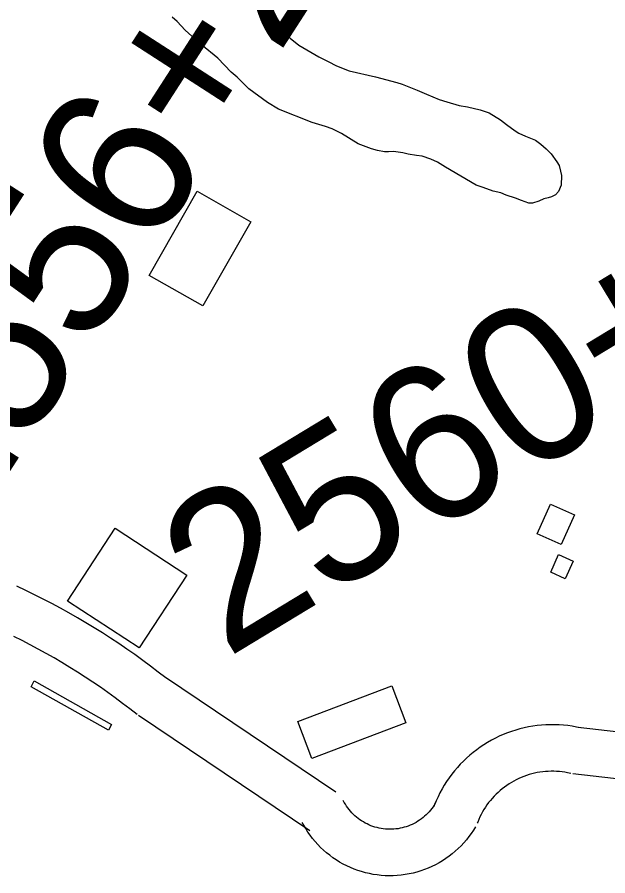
# Model space of a CAD drawing. Extents: x 3263578 to 3301413, y 764927 to 798602.
# Drawn here: x 3277248 to 3277629, y 783223 to 783777 of the extents above; entities that cross this region are included whole.
import ezdxf

# ---------------------------------------------------------------- set-up
doc = ezdxf.new("R2010")
doc.units = 0
for name, color, linetype in [('V-BLDG-OTLN', 7, 'Continuous'), ('V-ROAD-CNTR', 7, 'Continuous'), ('V-SITE-VEGE', 7, 'Continuous'), ('V-SURV-IDEN', 7, 'Continuous')]:
    doc.layers.add(name, color=color, linetype=linetype)

msp = doc.modelspace()

# ---------------------------------------------------------------- linework, layer by layer
at = {"layer": 'V-BLDG-OTLN'}
for points in [[(3277367.93, 783590.71), (3277333.38, 783610.45), (3277364.39, 783664.71), (3277398.94, 783644.96)], [(3277599.27, 783436.82), (3277583.67, 783443.73), (3277592.21, 783462.98), (3277607.8, 783456.06)], [(3277326.97, 783370.22), (3277280.81, 783400.36), (3277311.48, 783447.33), (3277357.64, 783417.19)], [(3277601.83, 783414.84), (3277592.44, 783418.98), (3277597.47, 783430.38), (3277606.86, 783426.24)], [(3277257.22, 783345.18), (3277259.32, 783348.92), (3277309.2, 783320.88), (3277307.1, 783317.15)], [(3277429.31, 783322.65), (3277489.94, 783345.75), (3277499.03, 783321.9), (3277438.4, 783298.8)]]:
    msp.add_lwpolyline(points, close=True, dxfattribs=at)
at = {"layer": 'V-ROAD-CNTR'}
for points in [[(3277344.15, 783350.85), (3277339.28, 783354.66), (3277334.28, 783358.46), (3277329.23, 783362.2), (3277324.13, 783365.88), (3277318.99, 783369.48), (3277313.79, 783373.02), (3277308.56, 783376.49), (3277303.27, 783379.88), (3277297.94, 783383.21), (3277292.57, 783386.47), (3277287.16, 783389.66), (3277281.7, 783392.78), (3277276.21, 783395.82), (3277270.67, 783398.79), (3277265.1, 783401.69), (3277259.49, 783404.52), (3277253.84, 783407.27), (3277248.15, 783409.95)], [(3277325.67, 783327.22), (3277320.96, 783330.91), (3277316.27, 783334.47), (3277311.54, 783337.98), (3277306.76, 783341.42), (3277301.94, 783344.79), (3277297.07, 783348.11), (3277292.16, 783351.36), (3277287.21, 783354.55), (3277282.21, 783357.67), (3277277.18, 783360.72), (3277272.1, 783363.71), (3277266.99, 783366.63), (3277261.84, 783369.48), (3277256.65, 783372.27), (3277251.43, 783374.99), (3277246.17, 783377.64)], [(3277453.75, 783277.17), (3277343.28, 783351.48)], [(3277437.01, 783252.28), (3277326.54, 783326.59)], [(3277611.58, 783318.67), (3277609.06, 783319.2), (3277606.28, 783319.69), (3277603.47, 783320.09), (3277600.66, 783320.38), (3277597.83, 783320.58), (3277595, 783320.68), (3277592.17, 783320.68), (3277589.34, 783320.59), (3277586.52, 783320.4), (3277583.7, 783320.11), (3277580.9, 783319.72), (3277578.11, 783319.23), (3277575.34, 783318.65), (3277572.59, 783317.98), (3277569.87, 783317.21), (3277567.17, 783316.34), (3277564.51, 783315.38), (3277561.88, 783314.34), (3277559.29, 783313.2), (3277556.74, 783311.97), (3277554.23, 783310.65), (3277551.77, 783309.25), (3277549.36, 783307.76), (3277547.01, 783306.2), (3277544.71, 783304.55), (3277542.47, 783302.82), (3277540.28, 783301.02), (3277538.16, 783299.13), (3277536.11, 783297.18), (3277534.13, 783295.16), (3277532.22, 783293.08), (3277530.38, 783290.92), (3277528.62, 783288.71), (3277526.94, 783286.43), (3277525.33, 783284.1), (3277523.81, 783281.71), (3277522.37, 783279.28), (3277521.02, 783276.8), (3277519.75, 783274.26), (3277518.57, 783271.69), (3277517.5, 783269.14), (3277517.04, 783267.95)], [(3277844.61, 783291.99), (3277610.18, 783318.9)], [(3277605.36, 783289.32), (3277603.36, 783289.74), (3277601.59, 783290.06), (3277599.81, 783290.31), (3277598.03, 783290.49), (3277596.25, 783290.62), (3277594.45, 783290.68), (3277592.66, 783290.68), (3277590.87, 783290.62), (3277589.08, 783290.5), (3277587.3, 783290.32), (3277585.52, 783290.07), (3277583.76, 783289.77), (3277582.01, 783289.4), (3277580.26, 783288.97), (3277578.54, 783288.48), (3277576.83, 783287.93), (3277575.15, 783287.33), (3277573.48, 783286.66), (3277571.84, 783285.94), (3277570.23, 783285.17), (3277568.64, 783284.33), (3277567.08, 783283.44), (3277565.56, 783282.5), (3277564.06, 783281.51), (3277562.61, 783280.47), (3277561.19, 783279.37), (3277559.81, 783278.23), (3277558.47, 783277.04), (3277557.17, 783275.81), (3277555.91, 783274.52), (3277554.7, 783273.2), (3277553.54, 783271.84), (3277552.42, 783270.44), (3277551.35, 783269), (3277550.34, 783267.52), (3277549.38, 783266.01), (3277548.46, 783264.47), (3277547.6, 783262.89), (3277546.8, 783261.29), (3277546.06, 783259.66), (3277545.34, 783257.94), (3277545.02, 783257.11)], [(3277841.19, 783262.18), (3277606.76, 783289.09)], [(3277518.22, 783270.33), (3277517.35, 783268.9), (3277516.59, 783267.76), (3277515.78, 783266.65), (3277514.93, 783265.58), (3277514.04, 783264.54), (3277513.11, 783263.54), (3277512.14, 783262.57), (3277511.13, 783261.65), (3277510.08, 783260.76), (3277509, 783259.93), (3277507.89, 783259.13), (3277506.74, 783258.38), (3277505.56, 783257.68), (3277504.36, 783257.03), (3277503.13, 783256.42), (3277501.88, 783255.87), (3277500.6, 783255.36), (3277499.31, 783254.91), (3277498, 783254.51), (3277496.67, 783254.17), (3277495.34, 783253.88), (3277493.99, 783253.64), (3277492.63, 783253.46), (3277491.27, 783253.33), (3277489.9, 783253.26), (3277488.53, 783253.24), (3277487.16, 783253.28), (3277485.8, 783253.37), (3277484.44, 783253.52), (3277483.08, 783253.73), (3277481.74, 783253.99), (3277480.41, 783254.3), (3277479.09, 783254.67), (3277477.78, 783255.09), (3277476.5, 783255.56), (3277475.23, 783256.08), (3277473.99, 783256.66), (3277472.77, 783257.28), (3277471.58, 783257.95), (3277470.42, 783258.67), (3277469.28, 783259.44), (3277468.18, 783260.26), (3277467.11, 783261.11), (3277466.08, 783262.01), (3277465.08, 783262.95), (3277464.13, 783263.93), (3277463.21, 783264.95), (3277462.33, 783266), (3277461.5, 783267.09), (3277460.72, 783268.21), (3277459.98, 783269.36), (3277459.27, 783270.56), (3277458.6, 783271.82)], [(3277543.84, 783254.73), (3277542.66, 783252.78), (3277541.23, 783250.63), (3277539.71, 783248.54), (3277538.11, 783246.51), (3277536.43, 783244.55), (3277534.66, 783242.66), (3277532.83, 783240.84), (3277530.92, 783239.1), (3277528.95, 783237.43), (3277526.91, 783235.85), (3277524.8, 783234.35), (3277522.64, 783232.94), (3277520.42, 783231.61), (3277518.15, 783230.38), (3277515.83, 783229.24), (3277513.47, 783228.19), (3277511.07, 783227.24), (3277508.63, 783226.39), (3277506.16, 783225.64), (3277503.66, 783224.98), (3277501.13, 783224.43), (3277498.59, 783223.99), (3277496.03, 783223.64), (3277493.45, 783223.4), (3277490.87, 783223.27), (3277488.29, 783223.23), (3277485.71, 783223.31), (3277483.13, 783223.49), (3277480.56, 783223.77), (3277478.01, 783224.15), (3277475.47, 783224.64), (3277472.95, 783225.23), (3277470.46, 783225.93), (3277468, 783226.72), (3277465.58, 783227.61), (3277463.2, 783228.6), (3277460.85, 783229.68), (3277458.55, 783230.86), (3277456.3, 783232.13), (3277454.1, 783233.49), (3277451.96, 783234.94), (3277449.88, 783236.47), (3277447.87, 783238.09), (3277445.92, 783239.78), (3277444.04, 783241.56), (3277442.24, 783243.41), (3277440.51, 783245.33), (3277438.86, 783247.32), (3277437.29, 783249.37), (3277435.81, 783251.48), (3277434.41, 783253.66), (3277433.11, 783255.87), (3277432.17, 783257.63)]]:
    msp.add_lwpolyline(points, dxfattribs=at)
at = {"layer": 'V-SITE-VEGE'}
for points in [[(3277406.97, 783782.72), (3277413.21, 783775.79), (3277420.84, 783766.68), (3277424.32, 783763.38), (3277429.92, 783758.95), (3277442.94, 783751.49), (3277448.93, 783748.48), (3277454.21, 783745.5), (3277462.34, 783742.44), (3277479.37, 783738.44), (3277493.19, 783734.88), (3277496.73, 783733.72), (3277506.27, 783729.92), (3277512.27, 783727.27), (3277520.4, 783723.85), (3277525.35, 783722.3), (3277533.5, 783719.96), (3277538.83, 783719.11), (3277546.99, 783717.12), (3277552.65, 783715.19), (3277560.03, 783710.72), (3277563.89, 783707.77), (3277569.49, 783703.71), (3277571.95, 783702.22), (3277576.19, 783700.33), (3277582.54, 783697.67), (3277586.05, 783695.08), (3277589.54, 783692.14), (3277592.67, 783688.85)], [(3277592.67, 783688.85), (3277596.47, 783683.76), (3277597.83, 783681.23), (3277598.81, 783677.63), (3277599.45, 783674.76), (3277599.3, 783668.7), (3277597.41, 783664.46), (3277595.58, 783662.37), (3277593.04, 783661.01), (3277590.88, 783660.35), (3277588.01, 783659.71), (3277584.77, 783658.36), (3277580.81, 783657.03), (3277578.31, 783657.09), (3277573.71, 783658.64), (3277569.83, 783660.16), (3277563.81, 783662.1), (3277560.28, 783663.61), (3277555.31, 783664.81), (3277548.95, 783667.11), (3277544.35, 783668.65), (3277524.65, 783680.21), (3277519.38, 783683.56), (3277515.15, 783685.45), (3277509.49, 783687.37), (3277505.93, 783687.82), (3277500.6, 783688.66), (3277497.05, 783689.47), (3277491.01, 783690.33), (3277487.79, 783690.06), (3277485.29, 783690.12), (3277480.67, 783690.95), (3277476.78, 783692.12), (3277468.29, 783695.18), (3277457.4, 783701.88), (3277451.4, 783704.89), (3277447.16, 783706.42), (3277438.66, 783709.13), (3277416.75, 783717.53), (3277409.72, 783721.99), (3277397.81, 783730.85), (3277390.15, 783738.19), (3277386.31, 783741.49), (3277377.61, 783750.63), (3277367.12, 783759.1), (3277360.84, 783764.61), (3277356.65, 783768.65), (3277351.44, 783774.13), (3277348.3, 783777.06)]]:
    msp.add_lwpolyline(points, dxfattribs=at)

# ---------------------------------------------------------------- texts
at = {"layer": 'V-SURV-IDEN'}
for s, rotation, p in [('2556+20.9', 57.17, (3277212.68, 783436.11)), ('2560+51.4', 31.205, (3277382.95, 783362.96))]:
    msp.add_text(s, height=100, rotation=rotation, dxfattribs=at).set_placement(p)

doc.saveas('drawing.dxf')
